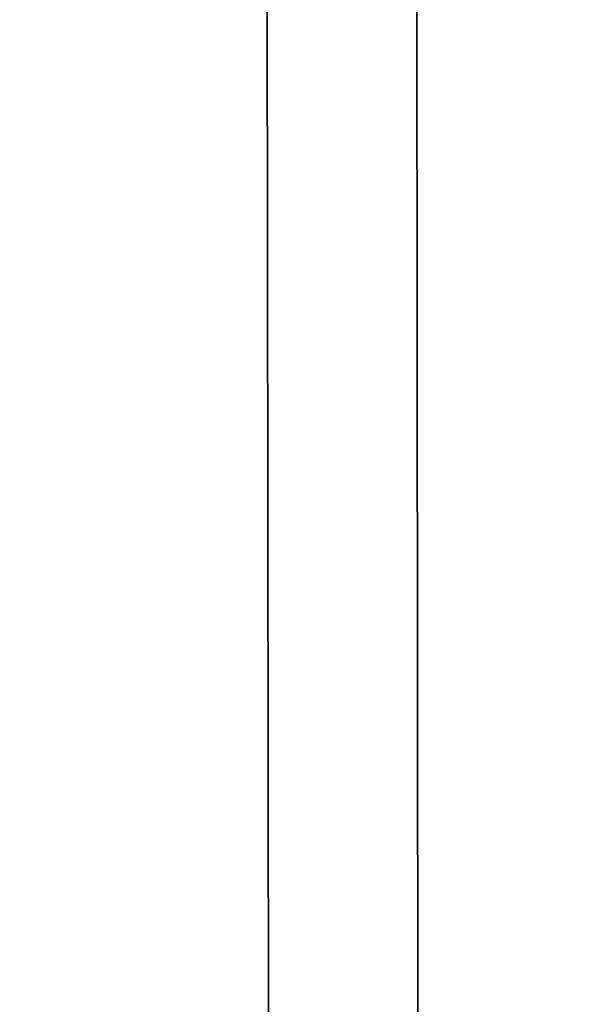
# Model space of a CAD drawing. Header units: metres. Extents: x -258 to 72, y -72 to 102.
# Tile 529 of 656: x -11.8742 to -11.8019, y 79.6138 to 79.7431. Entities that reach past the tile are written whole.
import ezdxf

# ---------------------------------------------------------------- set-up
doc = ezdxf.new("R2010")
doc.units = ezdxf.units.M
doc.layers.add('solid_FREESTAND_ASM_SW0005', color=7, linetype='CONTINUOUS')

msp = doc.modelspace()

# ---------------------------------------------------------------- linework, layer by layer
at = {"layer": 'solid_FREESTAND_ASM_SW0005'}
for points in [[(-11.839768, 100.5, 23.090229), (-12.546236, 19.27672, 24.078566), (-12.655509, 100.5, 24.247789)], [(-11.839768, 100.5, 23.090229), (-11.770615, 19.759874, 23.00201), (-12.546236, 19.27672, 24.078566)], [(-11.424497, 87.773895, 22.579872), (-11.770615, 19.759874, 23.00201), (-11.839768, 100.5, 23.090229)], [(-12.076273, 87.230507, 41.197395), (-12.546221, 19.276731, 40.521458), (-11.770597, 19.759884, 41.598011)], [(-12.042157, 86.563896, 41.243515), (-12.076273, 87.230507, 41.197395), (-11.770597, 19.759884, 41.598011)], [(-11.967987, 85.881363, 41.342525), (-12.042157, 86.563896, 41.243515), (-11.770597, 19.759884, 41.598011)], [(-11.848083, 85.173744, 41.499073), (-11.967987, 85.881363, 41.342525), (-11.770597, 19.759884, 41.598011)], [(-11.673482, 84.430199, 41.71965), (-11.848083, 85.173744, 41.499073), (-11.770597, 19.759884, 41.598011)]]:
    msp.add_3dface(points, dxfattribs=at)

doc.saveas('drawing.dxf')
